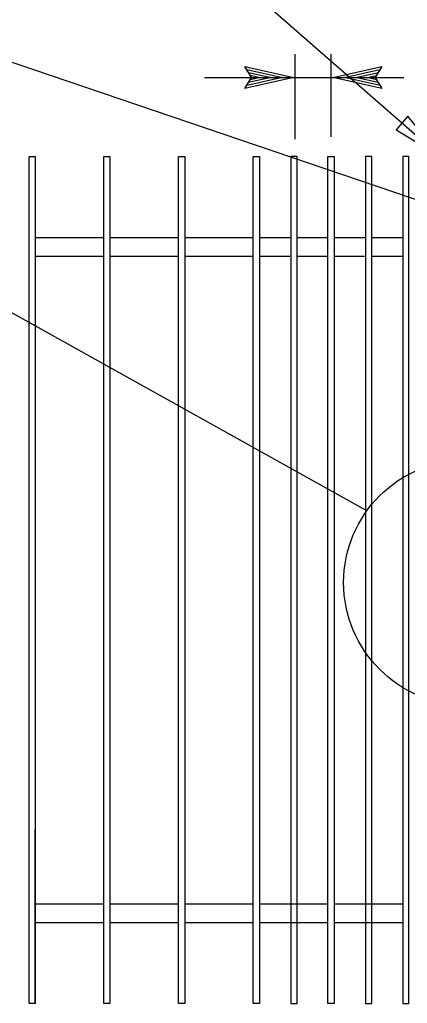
# Model space of a CAD drawing. Extents: x 6710407 to 6714861, y 1868090 to 1871317.
# Drawn here: x 6712090.2 to 6712137.6, y 1869779.3 to 1869899.7 of the extents above; entities that cross this region are included whole.
import ezdxf

# ---------------------------------------------------------------- set-up
doc = ezdxf.new("R2010")
doc.units = 0
for name, color, linetype in [('G-MARK', 7, 'Continuous'), ('G-TEXT', 7, 'Continuous'), ('Nongeo Data(60)', 7, 'Continuous')]:
    doc.layers.add(name, color=color, linetype=linetype)

msp = doc.modelspace()

# ---------------------------------------------------------------- linework, layer by layer
at = {"layer": 'G-MARK'}
for p, q in [((6712123.88, 1869885.1), (6712123.88, 1869895.51)), ((6712128.27, 1869885.38), (6712128.27, 1869895.51)), ((6712112.78, 1869892.65), (6712137.2, 1869892.65)), ((6712132.66, 1869839.63), (6712080.19, 1869868.86))]:
    msp.add_line(p, q, dxfattribs=at)
for points in [[(6712076.36, 1869937.31), (6712079.46, 1869937.31), (6712141.66, 1869882.98)], [(6712060.97, 1869902.89), (6712064.7, 1869902.89), (6712163.15, 1869869.4)]]:
    msp.add_lwpolyline(points, dxfattribs=at)
at = {"layer": 'G-TEXT'}
for p, q in [((6712118.53, 1869892.65), (6712117.73, 1869893.99)), ((6712117.73, 1869893.99), (6712117.73, 1869893.99)), ((6712117.73, 1869893.99), (6712123.73, 1869892.65)), ((6712117.95, 1869893.64), (6712122.35, 1869892.66)), ((6712128.49, 1869892.65), (6712134.49, 1869893.99)), ((6712129.88, 1869892.66), (6712134.26, 1869893.63)), ((6712134.49, 1869893.99), (6712133.69, 1869892.65)), ((6712134.49, 1869893.98), (6712134.49, 1869893.98)), ((6712123.73, 1869892.65), (6712117.73, 1869891.32)), ((6712117.73, 1869891.32), (6712118.53, 1869892.65)), ((6712122.34, 1869892.65), (6712117.97, 1869891.68)), ((6712120.97, 1869892.66), (6712118.14, 1869892.03)), ((6712118.18, 1869893.28), (6712120.97, 1869892.66)), ((6712118.36, 1869892.93), (6712119.59, 1869892.66)), ((6712119.59, 1869892.66), (6712118.38, 1869892.39)), ((6712123.73, 1869892.65), (6712123.73, 1869892.65)), ((6712134.49, 1869891.32), (6712128.49, 1869892.65)), ((6712128.49, 1869892.65), (6712128.49, 1869892.65)), ((6712134.28, 1869891.67), (6712129.87, 1869892.65)), ((6712131.26, 1869892.65), (6712134.08, 1869893.28)), ((6712134.04, 1869892.03), (6712131.26, 1869892.65)), ((6712132.64, 1869892.65), (6712133.85, 1869892.92)), ((6712133.87, 1869892.38), (6712132.64, 1869892.65)), ((6712133.69, 1869892.65), (6712134.49, 1869891.32)), ((6712117.73, 1869891.32), (6712117.73, 1869891.32)), ((6712134.49, 1869891.32), (6712134.49, 1869891.32))]:
    msp.add_line(p, q, dxfattribs=at)
msp.add_lwpolyline([(6712136.23, 1869886.27), (6712141.66, 1869882.98), (6712137.67, 1869887.92)], close=True, dxfattribs=at)
at = {"layer": 'Nongeo Data(60)'}
for p, q in [((6712137.42, 1869882.98), (6712137.42, 1869882.98)), ((6712092.08, 1869873.07), (6712100.46, 1869873.07)), ((6712101.22, 1869873.07), (6712109.6, 1869873.07)), ((6712110.37, 1869873.07), (6712118.75, 1869873.07)), ((6712119.51, 1869873.07), (6712123.28, 1869873.07)), ((6712124.2, 1869873.07), (6712127.89, 1869873.07)), ((6712128.65, 1869873.07), (6712132.51, 1869873.07)), ((6712133.27, 1869873.07), (6712137.04, 1869873.07)), ((6712092.08, 1869870.78), (6712100.46, 1869870.78)), ((6712101.22, 1869870.78), (6712109.6, 1869870.78)), ((6712110.37, 1869870.78), (6712118.75, 1869870.78)), ((6712119.51, 1869870.78), (6712123.25, 1869870.78)), ((6712124.13, 1869870.78), (6712127.89, 1869870.78)), ((6712128.65, 1869870.78), (6712132.36, 1869870.78)), ((6712133.27, 1869870.78), (6712137.04, 1869870.78)), ((6712092.08, 1869779.34), (6712092.08, 1869800.68)), ((6712092.08, 1869791.54), (6712100.46, 1869791.54)), ((6712101.22, 1869791.54), (6712109.6, 1869791.54)), ((6712110.37, 1869791.54), (6712118.75, 1869791.54)), ((6712119.51, 1869791.54), (6712127.89, 1869791.54)), ((6712128.65, 1869791.54), (6712137.04, 1869791.54)), ((6712092.08, 1869789.25), (6712100.46, 1869789.25)), ((6712101.22, 1869789.25), (6712109.6, 1869789.25)), ((6712110.37, 1869789.25), (6712118.75, 1869789.25)), ((6712119.51, 1869789.25), (6712127.89, 1869789.25)), ((6712128.65, 1869789.25), (6712137.04, 1869789.25))]:
    msp.add_line(p, q, dxfattribs=at)
for points in [[(6712092.08, 1869779.34), (6712091.32, 1869779.34), (6712091.32, 1869882.98), (6712092.08, 1869882.98)], [(6712101.22, 1869779.34), (6712100.46, 1869779.34), (6712100.46, 1869882.98), (6712101.22, 1869882.98)], [(6712110.37, 1869779.34), (6712109.6, 1869779.34), (6712109.6, 1869882.98), (6712110.37, 1869882.98)], [(6712119.51, 1869779.34), (6712118.75, 1869779.34), (6712118.75, 1869882.98), (6712119.51, 1869882.98)], [(6712123.37, 1869779.34), (6712124.13, 1869779.34), (6712124.13, 1869882.98), (6712123.37, 1869882.98)], [(6712128.65, 1869779.34), (6712127.89, 1869779.34), (6712127.89, 1869882.98), (6712128.65, 1869882.98)], [(6712132.51, 1869779.34), (6712133.27, 1869779.34), (6712133.27, 1869882.98), (6712132.51, 1869882.98)], [(6712137.04, 1869779.34), (6712137.8, 1869779.34), (6712137.8, 1869882.98), (6712137.04, 1869882.98)]]:
    msp.add_lwpolyline(points, close=True, dxfattribs=at)
msp.add_circle((6712144.81, 1869830.84), 15, dxfattribs=at)

doc.saveas('drawing.dxf')
